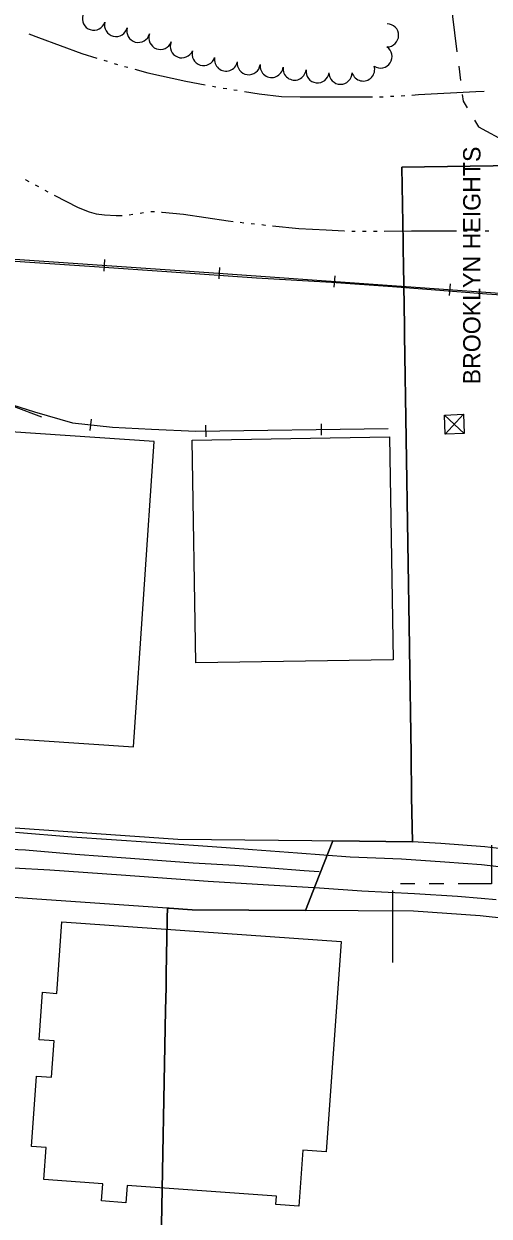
# Model space of a CAD drawing. Extents: x -25029 to 2274964, y -81170 to 687028.
# Drawn here: x -7644 to -7241, y -65446 to -64412 of the extents above; entities that cross this region are included whole.
import ezdxf

# ---------------------------------------------------------------- set-up
doc = ezdxf.new("R2010")
doc.units = 0
for name, color, linetype in [('81911BEA - RW_X_Fee_RW', 7, 'Continuous'), ('BLDG', 7, 'Continuous'), ('DIVISIONS', 7, 'Continuous'), ('DV_X_Corp_Line', 7, 'Continuous'), ('GE_X_CL_2000', 7, 'Continuous'), ('PV_X_EOP', 7, 'Continuous'), ('RD_X_RR_1', 7, 'Continuous'), ('RR', 7, 'Continuous'), ('TRANSPWRLN', 7, 'Continuous'), ('TREES', 7, 'Continuous'), ('WATER', 7, 'Continuous')]:
    doc.layers.add(name, color=color, linetype=linetype)

msp = doc.modelspace()

# ---------------------------------------------------------------- linework, layer by layer
at = {"layer": '81911BEA - RW_X_Fee_RW'}
for p, q in [((-7518.1, -65178.8), (-7519.6, -65178.7)), ((-7518.1, -65178.8), (-7498.2, -65180.2)), ((-7306.6, -65181.3), (-7498.2, -65180.2)), ((-7249, -65185.3), (-7306.6, -65181.3))]:
    msp.add_line(p, q, dxfattribs=at)
for points in [[(-7307.6, -65121.1), (-7510.8, -65119.2), (-8360.2, -65060.1), (-8519.4, -65049), (-8521.8, -65048.8), (-8532.9, -65048.1), (-8559.7, -65046.2), (-8580.6, -65044.7)], [(-7519.6, -65178.7), (-7632.7, -65170.8), (-7750.8, -65162.6), (-7942.6, -65149.3), (-8079.8, -65139.7), (-8176.4, -65133), (-8459.5, -65113.3), (-8523.4, -65108.9), (-8584.7, -65104.6)], [(-7244.9, -65125.5), (-7283, -65122.8), (-7307.6, -65121.1)], [(-7156.6, -65144.4), (-7186.4, -65135), (-7215.4, -65128.9), (-7244.9, -65125.5)], [(-7155.5, -65209.7), (-7156.2, -65209.4), (-7178.5, -65200.2), (-7201.5, -65193.1), (-7225.1, -65188.1), (-7249, -65185.3)]]:
    msp.add_lwpolyline(points, dxfattribs=at)
at = {"layer": 'BLDG'}
msp.add_lwpolyline([(-8050.8, -65024.1), (-7924.8, -65032.6), (-7923.5, -65013.7), (-7549.1, -65039), (-7531.2, -64774.2), (-7681.4, -64764), (-7680.5, -64750.1), (-7706.6, -64748.4)], dxfattribs=at)
for points in [[(-7327.4, -64770.1), (-7324.2, -64963.3), (-7495, -64966.1), (-7498.2, -64772.9)], [(-7382.1, -65390.1), (-7402.4, -65388.6), (-7405.9, -65437.2), (-7425.8, -65435.8), (-7425.3, -65428.5), (-7554.6, -65419.3), (-7555.7, -65434.1), (-7576.7, -65432.6), (-7575.6, -65417.7), (-7626.6, -65414.1), (-7624.6, -65386.4), (-7637.3, -65385.4), (-7633, -65324.5), (-7620.1, -65325.4), (-7617.8, -65293.8), (-7630.8, -65292.9), (-7627.9, -65251.7), (-7615.6, -65252.6), (-7611.2, -65190.5), (-7369.1, -65207.7)]]:
    msp.add_lwpolyline(points, close=True, dxfattribs=at)
at = {"layer": 'DIVISIONS'}
for p, q in [((-7276.6, -64374.1), (-7269, -64436.2)), ((-7267.4, -64448.6), (-7265.9, -64461)), ((-7305.4, -65157.7), (-7317.9, -65157.7)), ((-7280.4, -65157.7), (-7292.9, -65157.7)), ((-7324.7, -65163.3), (-7324.7, -65225.8))]:
    msp.add_line(p, q, dxfattribs=at)
for points in [[(-7264.4, -64473.4), (-7263.7, -64478.9), (-7260.2, -64484.9)], [(-7253.7, -64495.6), (-7250.3, -64501.3), (-7201.3, -64528)], [(-7239, -65124.1), (-7239, -65157.7), (-7267.9, -65157.7)]]:
    msp.add_lwpolyline(points, dxfattribs=at)
at = {"layer": 'DV_X_Corp_Line'}
for p, q in [((-7154.1, -64533.9), (-7316.6, -64536.4)), ((-7154.1, -64533.9), (-7316.6, -64536.4)), ((-7316.6, -64536.4), (-7154.1, -64533.9)), ((-7316.6, -64536.4), (-7154.1, -64533.9)), ((-7316.6, -64536.4), (-7315.6, -64601)), ((-7316.6, -64536.4), (-7315.6, -64601)), ((-7315.6, -64601), (-7316.6, -64536.4)), ((-7315.6, -64601), (-7316.6, -64536.4)), ((-7315.6, -64601), (-7315.5, -64607.3)), ((-7315.6, -64601), (-7315.5, -64607.3)), ((-7315.5, -64607.3), (-7315.6, -64601)), ((-7315.5, -64607.3), (-7315.6, -64601)), ((-7315.5, -64607.3), (-7315.3, -64621.3)), ((-7315.5, -64607.3), (-7315.3, -64621.3)), ((-7315.3, -64621.3), (-7315.5, -64607.3)), ((-7315.3, -64621.3), (-7315.5, -64607.3)), ((-7315.3, -64621.3), (-7314.5, -64674)), ((-7315.3, -64621.3), (-7314.5, -64674)), ((-7314.5, -64674), (-7315.3, -64621.3)), ((-7314.5, -64674), (-7315.3, -64621.3)), ((-7314.5, -64674), (-7314.4, -64681.5)), ((-7314.5, -64674), (-7314.4, -64681.5)), ((-7314.4, -64681.5), (-7314.5, -64674)), ((-7314.4, -64681.5), (-7314.5, -64674)), ((-7314.4, -64681.5), (-7310.2, -64952.1)), ((-7314.4, -64681.5), (-7310.2, -64952.1)), ((-7310.2, -64952.1), (-7314.4, -64681.5)), ((-7310.2, -64952.1), (-7314.4, -64681.5)), ((-7310.2, -64952.1), (-7310.1, -64954)), ((-7310.2, -64952.1), (-7310.1, -64954)), ((-7310.1, -64954), (-7310.2, -64952.1)), ((-7310.1, -64954), (-7310.2, -64952.1)), ((-7310.1, -64954), (-7308.7, -65045.1)), ((-7310.1, -64954), (-7308.7, -65045.1)), ((-7308.7, -65045.1), (-7310.1, -64954)), ((-7308.7, -65045.1), (-7310.1, -64954)), ((-7308.7, -65045.1), (-7308.2, -65082.2)), ((-7308.7, -65045.1), (-7308.2, -65082.2)), ((-7308.2, -65082.2), (-7308.7, -65045.1)), ((-7308.2, -65082.2), (-7308.7, -65045.1)), ((-7308.2, -65082.2), (-7307.6, -65121.1)), ((-7308.2, -65082.2), (-7307.6, -65121.1)), ((-7307.6, -65121.1), (-7308.2, -65082.2)), ((-7307.6, -65121.1), (-7308.2, -65082.2)), ((-7376.6, -65120.4), (-7391.4, -65158.4)), ((-7376.6, -65120.4), (-7391.4, -65158.4)), ((-7391.4, -65158.4), (-7376.6, -65120.4)), ((-7391.4, -65158.4), (-7376.6, -65120.4)), ((-7307.6, -65121.1), (-7376.6, -65120.4)), ((-7307.6, -65121.1), (-7376.6, -65120.4)), ((-7376.6, -65120.4), (-7307.6, -65121.1)), ((-7376.6, -65120.4), (-7307.6, -65121.1)), ((-7391.4, -65158.4), (-7400, -65180.8)), ((-7391.4, -65158.4), (-7400, -65180.8)), ((-7400, -65180.8), (-7391.4, -65158.4)), ((-7400, -65180.8), (-7391.4, -65158.4)), ((-7519.6, -65178.7), (-7519.8, -65187.2)), ((-7519.6, -65178.7), (-7519.8, -65187.2)), ((-7519.8, -65187.2), (-7519.6, -65178.7)), ((-7519.8, -65187.2), (-7519.6, -65178.7)), ((-7518.1, -65178.8), (-7519.6, -65178.7)), ((-7518.1, -65178.8), (-7519.6, -65178.7)), ((-7519.6, -65178.7), (-7518.1, -65178.8)), ((-7519.6, -65178.7), (-7518.1, -65178.8)), ((-7498.2, -65180.2), (-7518.1, -65178.8)), ((-7498.2, -65180.2), (-7518.1, -65178.8)), ((-7518.1, -65178.8), (-7498.2, -65180.2)), ((-7518.1, -65178.8), (-7498.2, -65180.2)), ((-7519.8, -65187.2), (-7520.2, -65207.2)), ((-7519.8, -65187.2), (-7520.2, -65207.2)), ((-7520.2, -65207.2), (-7519.8, -65187.2)), ((-7520.2, -65207.2), (-7519.8, -65187.2)), ((-7400, -65180.8), (-7498.2, -65180.2)), ((-7400, -65180.8), (-7498.2, -65180.2)), ((-7498.2, -65180.2), (-7400, -65180.8)), ((-7498.2, -65180.2), (-7400, -65180.8)), ((-7520.2, -65207.2), (-7520.4, -65217.2)), ((-7520.2, -65207.2), (-7520.4, -65217.2)), ((-7520.4, -65217.2), (-7520.2, -65207.2)), ((-7520.4, -65217.2), (-7520.2, -65207.2)), ((-7520.4, -65218.8), (-7520.7, -65237.2)), ((-7520.4, -65218.8), (-7520.7, -65237.2)), ((-7520.7, -65237.2), (-7520.4, -65218.8)), ((-7520.7, -65237.2), (-7520.4, -65218.8)), ((-7520.4, -65217.2), (-7520.4, -65218.8)), ((-7520.4, -65217.2), (-7520.4, -65218.8)), ((-7520.4, -65218.8), (-7520.4, -65217.2)), ((-7520.4, -65218.8), (-7520.4, -65217.2)), ((-7520.7, -65237.2), (-7520.9, -65247.2)), ((-7520.7, -65237.2), (-7520.9, -65247.2)), ((-7520.9, -65247.2), (-7520.7, -65237.2)), ((-7520.9, -65247.2), (-7520.7, -65237.2)), ((-7520.9, -65247.2), (-7521.3, -65267.2)), ((-7520.9, -65247.2), (-7521.3, -65267.2)), ((-7521.3, -65267.2), (-7520.9, -65247.2)), ((-7521.3, -65267.2), (-7520.9, -65247.2)), ((-7521.3, -65267.2), (-7525.8, -65508.6)), ((-7521.3, -65267.2), (-7525.8, -65508.6)), ((-7525.8, -65508.6), (-7521.3, -65267.2)), ((-7525.8, -65508.6), (-7521.3, -65267.2))]:
    msp.add_line(p, q, dxfattribs=at)
at = {"layer": 'GE_X_CL_2000'}
msp.add_lwpolyline([(-7682.5, -65126.5), (-7642.7, -65128.3), (-7599.7, -65132), (-7551.7, -65135.3), (-7497.4, -65139.5), (-7461.3, -65141.6), (-7430.4, -65143.8), (-7401.2, -65146.2), (-7388.2, -65146.9)], dxfattribs=at)
at = {"layer": 'PV_X_EOP'}
for p, q in [((-7602.6, -65117.2), (-7651.2, -65113.1)), ((-7533.7, -65121.9), (-7602.6, -65117.2)), ((-7468.9, -65126.4), (-7533.7, -65121.9)), ((-7445.9, -65128.2), (-7468.9, -65126.4)), ((-7407.1, -65131.2), (-7445.9, -65128.2)), ((-7361.4, -65134.4), (-7407.1, -65131.2)), ((-7316.9, -65136.2), (-7361.4, -65134.4)), ((-7279.5, -65138.8), (-7316.9, -65136.2)), ((-7247.6, -65141.2), (-7279.5, -65138.8)), ((-7225.3, -65143.7), (-7247.6, -65141.2))]:
    msp.add_line(p, q, dxfattribs=at)
msp.add_lwpolyline([(-8403.7, -65091.6), (-8287.8, -65099.6), (-8197.2, -65105.9), (-8127.7, -65110.9), (-8072.1, -65114.5), (-8013.6, -65118.5), (-7964.6, -65122), (-7906.9, -65125.6), (-7840.2, -65131.1), (-7764.4, -65136.6), (-7684.9, -65142), (-7621.5, -65145.5), (-7559.7, -65149.8), (-7484.3, -65155.2), (-7432.2, -65158.5), (-7388, -65161), (-7351.4, -65163.6), (-7305.8, -65165.9), (-7268.4, -65168.2), (-7247.9, -65170.1), (-7235.1, -65171.2)], dxfattribs=at)
at = {"layer": 'RD_X_RR_1'}
for points in [[(-8113.8, -64586.5), (-8051.3, -64600.7), (-8019.8, -64608.7), (-7991.6, -64617.5), (-7930.5, -64640), (-7853.7, -64667.9), (-7775.7, -64697.6), (-7702.6, -64725), (-7628.8, -64752.8)], [(-8113.8, -64586.5), (-8041.5, -64590.9), (-7966, -64596.5), (-7893.6, -64601.5), (-7702.8, -64614.3), (-7638.9, -64618.5), (-7582.9, -64622.4), (-7516.3, -64627), (-7442.7, -64632.1), (-7377.5, -64635.9), (-7324.7, -64639.8), (-7243, -64646.2), (-7159.3, -64651.8)]]:
    msp.add_lwpolyline(points, dxfattribs=at)
at = {"layer": 'RR'}
for p, q in [((-7574.6, -64626.4), (-7574, -64616.4)), ((-7474.9, -64633.2), (-7474.2, -64623.2)), ((-7375.2, -64640.3), (-7374.4, -64630.4)), ((-7275.4, -64647.5), (-7274.7, -64637.5)), ((-7586.7, -64764.6), (-7585.6, -64754.7)), ((-7486.3, -64770), (-7486.4, -64760)), ((-7386.3, -64768.7), (-7386.4, -64758.7))]:
    msp.add_line(p, q, dxfattribs=at)
for points in [[(-8123, -64584.1), (-7975.6, -64593.9), (-7475.4, -64628.1), (-7223.8, -64646.2), (-7086.9, -64655.4), (-6939.2, -64672.5), (-6864.5, -64686.5), (-6810.8, -64699.4), (-6730.7, -64721.1), (-6647, -64748.4)], [(-8123, -64584.1), (-8033.4, -64603.2), (-7979.4, -64620.2), (-7885.4, -64655.1), (-7758.7, -64702.8), (-7653.9, -64742.2), (-7634.7, -64748.4)], [(-7634.7, -64748.4), (-7602, -64757.9), (-7567.4, -64761.7), (-7533.4, -64763.5), (-7495, -64765.1), (-7328.4, -64762.9)]]:
    msp.add_lwpolyline(points, dxfattribs=at)
at = {"layer": 'TRANSPWRLN'}
for p, q in [((-7262.7, -64767.1), (-7279.7, -64751.2)), ((-7279.3, -64767.7), (-7263.3, -64750.5))]:
    msp.add_line(p, q, dxfattribs=at)
msp.add_lwpolyline([(-7279.3, -64767.7), (-7279.7, -64751.2), (-7263.3, -64750.5), (-7262.7, -64767.1), (-7279.3, -64767.7)], dxfattribs=at)
at = {"layer": 'TREES'}
for centre, start, end in [((-7583.4, -64407.5), 161.9584, 341.9584), ((-7564.2, -64413), 166.0388, 346.0388), ((-7329.5, -64422), 269.6134, 89.6134), ((-7544.9, -64418.1), 164.6542, 344.6542), ((-7525.8, -64424.2), 159.6045, 339.6045), ((-7507.2, -64431.5), 157.6176, 337.6176), ((-7488.4, -64438.2), 162.8981, 342.8981), ((-7335.1, -64440.3), 236.449, 56.449), ((-7469, -64443), 169.6356, 349.6356), ((-7449.3, -64446.1), 172.5592, 352.5592), ((-7429.4, -64448.5), 173.3225, 353.3225), ((-7409.6, -64450.8), 173.3825, 353.3825), ((-7389.7, -64453.2), 173.1214, 353.1214), ((-7369.8, -64454.4), 179.722, 359.722), ((-7350.2, -64451.6), 196.8917, 16.8917)]:
    msp.add_arc(centre, 10, start, end, dxfattribs=at)
at = {"layer": 'WATER'}
for p, q in [((-7574.9, -64443.5), (-7571.9, -64444.4)), ((-7565.9, -64446.3), (-7562.9, -64447.2)), ((-7556.9, -64448.9), (-7553.9, -64449.7)), ((-7480.7, -64466), (-7477.7, -64466.6)), ((-7471.5, -64467.7), (-7468.4, -64468.2)), ((-7462.3, -64469.1), (-7459.2, -64469.6)), ((-7326.6, -64474.8), (-7323.5, -64474.6)), ((-7317.3, -64474.3), (-7314.1, -64474.1)), ((-7634.3, -64551.6), (-7631.5, -64553.1)), ((-7626, -64556.1), (-7623.3, -64557.6)), ((-7552.7, -64577.6), (-7549.6, -64577.1)), ((-7456.6, -64584), (-7453.5, -64584.4)), ((-7447.3, -64585.1), (-7444.2, -64585.4)), ((-7360.1, -64591.7), (-7357, -64591.8)), ((-7350.7, -64591.8), (-7347.6, -64591.9)), ((-7263.2, -64591.6), (-7260.1, -64591.6)), ((-7253.9, -64591.6), (-7250.7, -64591.6)), ((-7244.5, -64591.5), (-7241.4, -64591.5))]:
    msp.add_line(p, q, dxfattribs=at)
for points in [[(-7639.7, -64420.7), (-7631.4, -64423.9), (-7593.7, -64437.8), (-7580.9, -64441.7)], [(-7547.9, -64451.4), (-7536.6, -64454.4), (-7503.7, -64461.6), (-7486.9, -64464.8)], [(-7453, -64470.6), (-7440.3, -64472.6), (-7420.9, -64475), (-7404.7, -64475.3)], [(-7404.7, -64475.3), (-7365.4, -64475.3), (-7342.2, -64475.3)], [(-7336, -64475.3), (-7334.6, -64475.3), (-7332.9, -64475.2)], [(-7307.9, -64473.8), (-7302.3, -64473.4), (-7252.6, -64470.6), (-7245.5, -64470.3)], [(-7642.5, -64547.1), (-7642.2, -64547.2), (-7639.7, -64548.6)], [(-7617.8, -64560.5), (-7596.9, -64571.1), (-7587.6, -64574.9), (-7581.4, -64576.6), (-7574.1, -64577.6), (-7564.1, -64578.3), (-7558.9, -64578.1)], [(-7543.4, -64576.1), (-7541.9, -64575.9), (-7540.3, -64575.7)], [(-7534.1, -64574.8), (-7532.7, -64574.6), (-7531, -64574.7)], [(-7524.8, -64575.2), (-7524.2, -64575.2), (-7505.9, -64577), (-7467.2, -64582.8), (-7462.8, -64583.3)], [(-7438, -64586.1), (-7435.2, -64586.5), (-7434.9, -64586.5)], [(-7428.7, -64587.1), (-7405.9, -64589.5), (-7382.2, -64590.7), (-7366.6, -64591.6), (-7366.3, -64591.6)], [(-7341.3, -64591.9), (-7339.5, -64591.9), (-7338.2, -64591.9)], [(-7332, -64591.9), (-7308.4, -64591.6), (-7269.5, -64591.6)]]:
    msp.add_lwpolyline(points, dxfattribs=at)

# ---------------------------------------------------------------- texts
at = {"layer": 'DIVISIONS'}
msp.add_text('BROOKLYN HEIGHTS', height=15, rotation=90, dxfattribs=at).set_placement((-7248.6, -64724.6))

doc.saveas('drawing.dxf')
